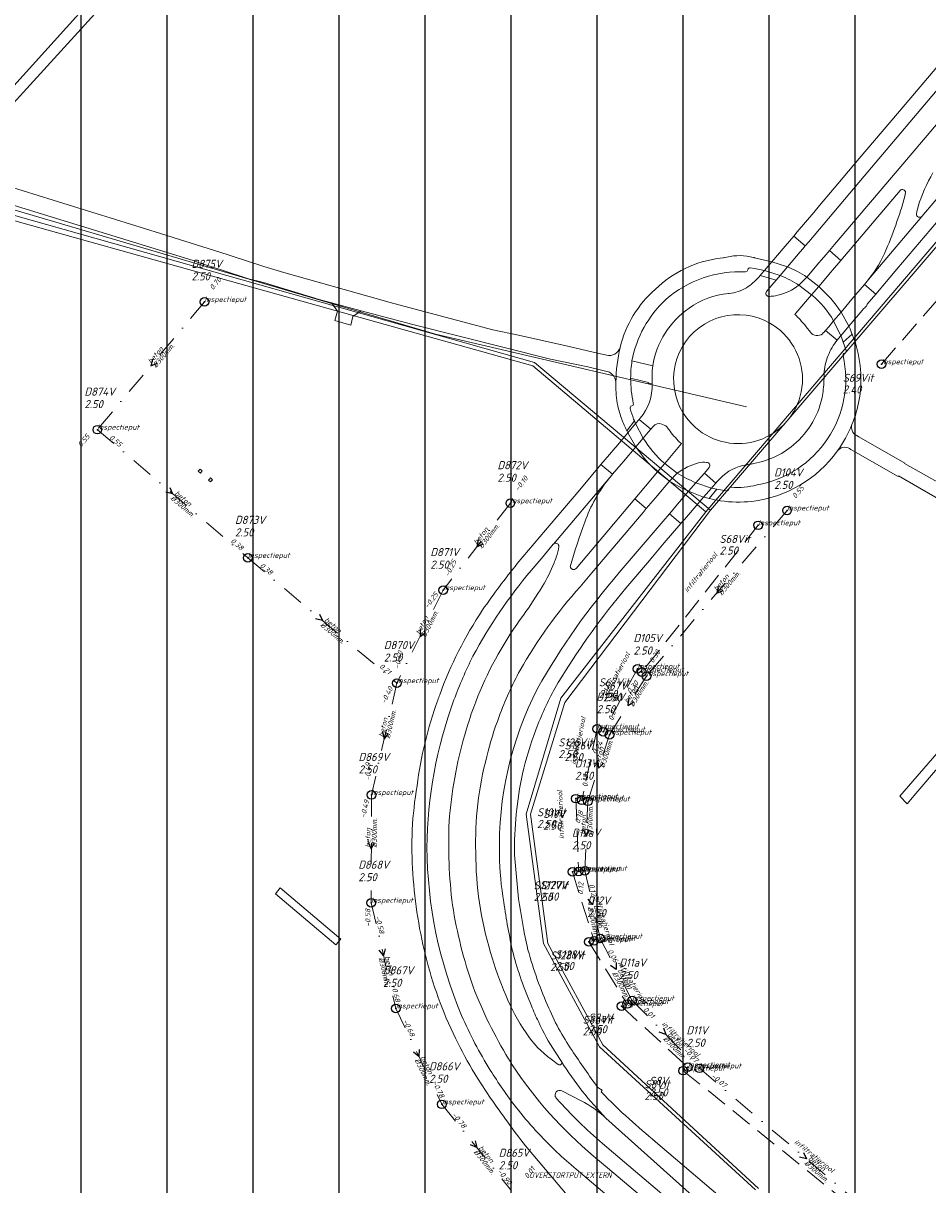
# Model space of a CAD drawing. Extents: x 148869 to 161638, y 453607 to 469810.
# Tile 759 of 1056: x 156104 to 156314, y 467704 to 467974. Entities that reach past the tile are written whole.
import ezdxf
from ezdxf.lldxf.tags import DXFTag

# ---------------------------------------------------------------- set-up
doc = ezdxf.new("R2010")
doc.units = 0
doc.header["$PDMODE"] = 32
doc.header["$PDSIZE"] = 2
doc.linetypes.add('RI-HWA', pattern=[7.4, 5, -2.4])
doc.linetypes.add('RI-VWA', pattern=[11, 5, -3, 0, -3])
doc.layers.get('0').update_dxf_attribs({"linetype": 'CONTINUOUS'})
doc.layers.get('DEFPOINTS').update_dxf_attribs({"linetype": 'CONTINUOUS'})
doc.layers.add('2022 hatch', color=10, linetype='CONTINUOUS')
for name, color, linetype, lineweight in [('B-OI-RI-BIJZONDERDERHEDEN-T18', 134, 'CONTINUOUS', 18), ('B-OI-RI-DRUKLEIDING-G-niet meenemen', 190, 'RI-PERS', 18), ('B-OI-RI-HWA-BOB-T18', 150, 'CONTINUOUS', 18), ('B-OI-RI-HWA-PUTDEKSELHOOGTE-T25', 150, 'CONTINUOUS', 25), ('B-OI-RI-HWA-PUTNUMMER-T25', 150, 'CONTINUOUS', 25), ('B-OI-RI-HWA_IT TRANSPORTLEIDING-G', 134, 'RI-HWA', 18), ('B-OI-RI-HWA_RIOOLPUT-S', 150, 'CONTINUOUS', 25), ('B-OI-RI-PERSLEIDING-G-niet meenemen', 190, 'RI-PERS', 18), ('B-OI-RI-STRENGTYPE-T18', 31, 'CONTINUOUS', 18), ('B-OI-RI-STROOMRICHTING-S', 252, 'CONTINUOUS', 25), ('B-OI-RI-VWA-BOB-T18', 34, 'CONTINUOUS', 18), ('B-OI-RI-VWA-DIAMETER-T18', 34, 'CONTINUOUS', 18), ('B-OI-RI-VWA-MATERIAAL-T18', 34, 'CONTINUOUS', 18), ('B-OI-RI-VWA_PUTDEKSELHOOGTE-T25', 34, 'CONTINUOUS', 25), ('B-OI-RI-VWA_PUTNUMMER-T25', 34, 'CONTINUOUS', 25), ('B-OI-RI-VWA_RIOOLPUT-S', 34, 'CONTINUOUS', 25), ('B-OI-RI-VWA_TRANSPORTLEIDING-G', 34, 'RI-VWA', 18), ('B-RO-VH-VERHARDING_ASFALT-GV', 251, 'CONTINUOUS', 18), ('B-RO-VH-VERHARDING_BEDRIJFSVLOERPLAAT-GV', 251, 'CONTINUOUS', 18), ('B-RO-VH-VERHARDING_FUNDERING_ZAND-GV', 251, 'CONTINUOUS', 18), ('B-RO-VH-VERHARDING_STRAATBAKSTEEN-GV', 251, 'CONTINUOUS', 18)]:
    doc.layers.add(name, color=color, linetype=linetype, lineweight=lineweight)
doc.styles.add('NLCS-ISO-M500-T18_CURSIEF', font='NLCS-ISO.ttf', dxfattribs={"oblique": 15, "height": 0.9})
doc.styles.add('NLCS-ISO-M750-T25_CURSIEF', font='NLCS-ISO.ttf', dxfattribs={"oblique": 15, "height": 1.875})
tags = doc.linetypes.add('RI-PERS', pattern='A,7,-2,["P",Standard,S=1.8,R=0,X=-0.5,Y=-0.9],-2,7,-2,[102,NLCS.SHX,S=1,R=180,X=0,Y=0],-2', length=22).pattern_tags.tags
tags[6] = DXFTag(74, 10)

# ---------------------------------------------------------------- blocks, each defined once
blk = doc.blocks.new('ACMAP_ANN_TEMPLATE_strengtype')
at = {"color": 0, "linetype": 'ByBlock', "style": 'NLCS-ISO-M500-T18_CURSIEF', "oblique": 15}
blk.add_attdef('type', (-0.78, 3.09), '', height=1.2, dxfattribs=at)
blk = doc.blocks.new('ACMAP_ANN_TEMPLATE_vwa-diam')
at = {"color": 0, "linetype": 'ByBlock', "style": 'NLCS-ISO-M500-T18_CURSIEF', "oblique": 15}
blk.add_attdef('vwa-diam', (0.3, -1.3), '', height=1.2, dxfattribs=at)
blk = doc.blocks.new('ACMAP_ANN_TEMPLATE_vwa-materiaal')
at = {"color": 0, "linetype": 'ByBlock', "style": 'NLCS-ISO-M500-T18_CURSIEF', "oblique": 15}
blk.add_attdef('vwa-mat', (0.3, 0.2), '', height=1.2, dxfattribs=at)
blk = doc.blocks.new('ACMAP_ANN_TEMPLATE_vwa-nap-l')
at = {"color": 0, "linetype": 'ByBlock', "style": 'NLCS-ISO-M500-T18_CURSIEF', "oblique": 15}
blk.add_attdef('vwa-nap-l', (3.3, 0.2), '', height=1.2, dxfattribs=at)
blk = doc.blocks.new('ACMAP_ANN_TEMPLATE_vwa-nap-r')
at = {"color": 0, "linetype": 'ByBlock', "style": 'NLCS-ISO-M500-T18_CURSIEF', "oblique": 15}
blk.add_attdef('vwa-nap-r', (-5.6, 0.2), '', height=1.2, dxfattribs=at)
blk = doc.blocks.new('ACMAP_ANN_TEMPLATE_hwa-nap-l')
at = {"color": 0, "linetype": 'ByBlock', "style": 'NLCS-ISO-M500-T18_CURSIEF', "oblique": 15}
blk.add_attdef('hwa-nap-l', (3.3, 0.2), '', height=1.2, dxfattribs=at)
blk = doc.blocks.new('ACMAP_ANN_TEMPLATE_hwa-puth')
at = {"color": 0, "linetype": 'ByBlock', "style": 'NLCS-ISO-M750-T25_CURSIEF', "oblique": 15}
blk.add_attdef('hwa-puth', (-9, -6.8), '', height=1.88, dxfattribs=at)
blk = doc.blocks.new('ACMAP_ANN_TEMPLATE_hwa-putnr')
at = {"color": 0, "linetype": 'ByBlock', "style": 'NLCS-ISO-M750-T25_CURSIEF', "oblique": 15}
blk.add_attdef('hwa-putnr', (-9, -4.1), '', height=1.88, dxfattribs=at)
blk = doc.blocks.new('ACMAP_ANN_TEMPLATE_type knoop')
at = {"layer": 'DEFPOINTS', "style": 'NLCS-ISO-M500-T18_CURSIEF', "oblique": 15}
blk.add_attdef('type_knoop', (0, 0), '', height=1.2, dxfattribs=at)
blk = doc.blocks.new('ACMAP_ANN_TEMPLATE_vwa-puth')
at = {"color": 0, "linetype": 'ByBlock', "style": 'NLCS-ISO-M750-T25_CURSIEF', "oblique": 15}
blk.add_attdef('vwa-puth', (-3, 5), '', height=1.88, dxfattribs=at)
blk = doc.blocks.new('ACMAP_ANN_TEMPLATE_vwa-putnr')
at = {"color": 0, "linetype": 'ByBlock', "style": 'NLCS-ISO-M750-T25_CURSIEF', "oblique": 15}
blk.add_attdef('vaw-putnr', (-3, 7.9), '', height=1.88, dxfattribs=at)

msp = doc.modelspace()

# ---------------------------------------------------------------- hatches: boundary and pattern name
at = {"layer": '2022 hatch'}
h = msp.add_hatch(dxfattribs=at)
h.set_pattern_fill('ANSI31', color=256, scale=19.992, angle=45)
h.set_pattern_definition([(90, (0, 0), (-19.992, 0), [])])
h.paths.add_polyline_path([(158379.84, 467996.89), (158366.84, 468022.67), (158189.84, 468166.16), (157828.17, 468458.42), (157739.22, 468518.82), (157641.11, 468619.81), (157530.39, 468683.16), (157482.59, 468721.96), (157387.79, 468799.09), (157358.04, 468834.15), (157275.29, 468902.27), (157210.79, 468954.43), (157194.02, 469053.71), (156902.95, 469077.05), (156826.8, 468954.1), (156792.27, 468881.17), (156787.74, 468869.52), (156766.12, 468853.14), (156708.66, 468812.18), (156684.68, 468714.31), (156691.12, 468637.35), (156646.96, 468557.82), (156546.37, 468484.25), (156540.57, 468402.6), (156240.02, 468051.1), (156133.15, 468060.94), (155534.46, 467899.58), (155877.43, 467514.28), (156068.55, 467349.02), (156564.13, 467124.76), (157053.01, 467402.65), (157255.96, 467459.7), (157295.2, 467601.79), (157494.95, 467833.47), (157733.53, 467653.62), (157958.73, 467372.41), (158076.05, 467263.89), (158097.91, 467222.3), (158172.49, 467148.19), (158328.77, 467127.74), (158565.83, 467340.97), (158654.01, 467555.95), (158521.87, 467664.49), (158523.64, 467683.01), (158588.43, 467828.66)])

# ---------------------------------------------------------------- linework, layer by layer
at = {"layer": 'B-OI-RI-DRUKLEIDING-G-niet meenemen'}
for p, q in [((156199.91, 467901.63), (156092.11, 467933.34)), ((156272.17, 467884.69), (156199.91, 467901.63))]:
    msp.add_line(p, q, dxfattribs=at)
at = {"layer": 'B-OI-RI-HWA_IT TRANSPORTLEIDING-G', "color": 251}
for p, q in [((156303.57, 467894.61), (156345.04, 467942.34)), ((156274.91, 467857.17), (156247.87, 467823.05)), ((156246.85, 467823.84), (156238.87, 467809.16)), ((156237.46, 467809.87), (156233.91, 467793.26)), ((156232.52, 467793.64), (156233.18, 467776.74)), ((156231.74, 467776.64), (156236.75, 467760.6)), ((156235.55, 467760.36), (156244.43, 467745.92)), ((156243.11, 467745.42), (156258.58, 467731.23)), ((156257.48, 467730.42), (156306.22, 467691.14))]:
    msp.add_line(p, q, dxfattribs=at)
at = {"layer": 'B-OI-RI-HWA_RIOOLPUT-S', "color": 251}
for p in [(156303.57, 467894.61), (156274.91, 467857.17), (156246.85, 467823.84), (156247.87, 467823.05), (156237.46, 467809.87), (156238.87, 467809.16), (156232.52, 467793.64), (156233.91, 467793.26), (156231.74, 467776.64), (156233.18, 467776.74), (156235.55, 467760.36), (156236.75, 467760.6), (156243.11, 467745.42), (156244.43, 467745.92), (156257.48, 467730.42), (156258.58, 467731.23)]:
    msp.add_point(p, dxfattribs=at)
at = {"layer": 'B-OI-RI-PERSLEIDING-G-niet meenemen'}
for p, q in [((156262.7, 467860.3), (156679, 468348)), ((156263.8, 467860.7), (156680, 468346)), ((156222.9, 467895), (156090.3, 467932.5)), ((156090.7, 467931.1), (156222.5, 467894.2)), ((156263.8, 467860.7), (156222.9, 467895)), ((156222.5, 467894.2), (156262.7, 467860.3)), ((156262.7, 467860.3), (156229, 467817)), ((156230, 467816), (156263.8, 467860.7)), ((156229, 467817), (156221, 467790)), ((156222, 467790), (156230, 467816)), ((156221, 467790), (156225, 467760)), ((156226, 467760), (156222, 467790)), ((156225, 467760), (156238, 467736)), ((156238.8, 467736.4), (156226, 467760)), ((156238, 467736), (156274.3, 467702.7)), ((156238.8, 467736.4), (156275.01, 467703.01))]:
    msp.add_line(p, q, dxfattribs=at)
at = {"layer": 'B-OI-RI-STROOMRICHTING-S', "color": 251}
for points in [[(156134.11, 467895.82), (156133.74, 467894.25), (156135.23, 467894.89)], [(156138.17, 467865.98), (156138.8, 467864.5), (156137.23, 467864.89)], [(156209.8, 467853.78), (156209.49, 467852.2), (156210.95, 467852.9)], [(156265.64, 467842.94), (156265.27, 467841.38), (156266.74, 467842.01)], [(156172.95, 467836.53), (156173.6, 467835.05), (156172.02, 467835.43)], [(156196.3, 467832.91), (156196.3, 467831.3), (156197.58, 467832.27)], [(156244.77, 467816.92), (156244.61, 467815.32), (156245.99, 467816.15)], [(156187.57, 467809.06), (156187.95, 467807.5), (156188.98, 467808.75)], [(156237.57, 467802.35), (156237.8, 467800.76), (156238.93, 467801.91)], [(156234.3, 467786.42), (156234.95, 467784.95), (156235.73, 467786.36)], [(156184.27, 467783.42), (156184.98, 467781.97), (156185.7, 467783.41)], [(156236.8, 467770.57), (156236.42, 467769.01), (156235.39, 467770.25)], [(156188.2, 467758.74), (156187.83, 467757.18), (156186.8, 467758.41)], [(156241.89, 467755.53), (156241.9, 467753.92), (156240.61, 467754.87)], [(156252.92, 467740.37), (156253.42, 467738.84), (156251.89, 467739.36)], [(156196.08, 467735.36), (156196.05, 467733.75), (156194.77, 467734.74)], [(156209.15, 467714.12), (156209.49, 467712.55), (156208.04, 467713.22)], [(156285.46, 467711.41), (156286.11, 467709.93), (156284.54, 467710.31)]]:
    msp.add_lwpolyline(points, dxfattribs=at)
at = {"layer": 'B-OI-RI-VWA_RIOOLPUT-S'}
for p in [(156146.2, 467909.1), (156121.3, 467879.4), (156217.3, 467862.3), (156281.61, 467860.63), (156156.3, 467849.6), (156201.7, 467842.1), (156248.92, 467822.13), (156190.9, 467820.5), (156240.32, 467808.5), (156185.01, 467794.5), (156235.3, 467793.02), (156234.63, 467776.88), (156184.96, 467769.45), (156238.21, 467761.13), (156245.62, 467746.71), (156190.7, 467744.9), (156261.23, 467730.97), (156201.4, 467722.6)]:
    msp.add_point(p, dxfattribs=at)
at = {"layer": 'B-OI-RI-VWA_TRANSPORTLEIDING-G', "color": 251}
for p, q in [((156146.2, 467909.1), (156121.3, 467879.4)), ((156121.3, 467879.4), (156156.3, 467849.6)), ((156217.3, 467862.3), (156201.7, 467842.1)), ((156281.61, 467860.63), (156248.92, 467822.13)), ((156156.3, 467849.6), (156190.9, 467820.5)), ((156201.7, 467842.1), (156190.9, 467820.5)), ((156248.92, 467822.13), (156240.32, 467808.5)), ((156190.9, 467820.5), (156185.01, 467794.5)), ((156240.32, 467808.5), (156235.3, 467793.02)), ((156185.01, 467794.5), (156184.96, 467769.45)), ((156235.3, 467793.02), (156234.63, 467776.88)), ((156234.63, 467776.88), (156238.21, 467761.13)), ((156184.96, 467769.45), (156190.7, 467744.9)), ((156238.21, 467761.13), (156245.62, 467746.71)), ((156245.62, 467746.71), (156261.23, 467730.97)), ((156190.7, 467744.9), (156201.4, 467722.6)), ((156261.23, 467730.97), (156310.98, 467688.89)), ((156201.4, 467722.6), (156217.6, 467702.5))]:
    msp.add_line(p, q, dxfattribs=at)
at = {"layer": 'B-RO-VH-VERHARDING_ASFALT-GV', "flags": 128}
for points in [[(156430.08, 468085.02), (156422.77, 468076.31), (156410.82, 468062.2), (156406.84, 468057.49), (156396.94, 468045.77), (156384.35, 468030.89), (156371.12, 468015.23), (156357.86, 467999.58), (156353.35, 467994.24), (156345.27, 467984.69), (156330.4, 467967.05), (156318.49, 467952.91), (156305.89, 467938.04), (156292.64, 467922.43), (156291.48, 467921.05), (156294.11, 467918.75), (156307.87, 467934.98)], [(156325.56, 467974.45), (156309.04, 467954.97), (156298.4, 467942.43), (156293.43, 467936.55), (156289.16, 467931.52), (156287.83, 467929.91), (156283.99, 467925.37), (156283.16, 467924.39), (156285.83, 467922.11), (156286.66, 467923.09), (156299.57, 467938.33), (156318.66, 467960.9), (156341.69, 467988.11)], [(156361.96, 467986.89), (156331.06, 467950.3), (156312.98, 467928.96), (156300.58, 467914.33), (156299.59, 467913.15), (156302.26, 467910.91), (156307.12, 467916.67), (156316.38, 467927.57), (156329.93, 467943.58), (156343.79, 467960.01), (156356.4, 467974.88)], [(156239.61, 467896.73), (156239.38, 467896.78), (156237.86, 467897.11), (156230.97, 467898.74), (156219.19, 467901.37), (156213.25, 467902.59), (156189.05, 467909.06), (156187.19, 467909.56), (156164.61, 467915.89), (156160.03, 467917.35), (156152.17, 467919.85), (156151.44, 467920.08), (156135.99, 467925), (156125.51, 467928.24), (156114.48, 467931.65), (156093.53, 467938.14)], [(156091.56, 467934.7), (156143.54, 467918.68), (156144.98, 467918.15)], [(156300.58, 467914.33), (156312.98, 467928.96)], [(156267.6, 467919.49), (156267.04, 467919.4), (156266.86, 467919.36), (156266.66, 467919.33), (156266.05, 467919.25)], [(156273.07, 467917), (156274.05, 467916.85), (156276.34, 467916.37), (156278.06, 467918.37), (156275.09, 467919.08), (156274.05, 467919.35)], [(156273.85, 467919.41), (156273.83, 467919.41)], [(156144.98, 467918.15), (156150.29, 467916.45), (156156.43, 467914.49), (156159.92, 467913.62), (156172.85, 467909.64), (156175.73, 467908.87), (156182.6, 467907.05), (156194.67, 467903.84), (156226.64, 467895.78), (156235.31, 467894), (156238.77, 467893.15), (156239.43, 467893.03)], [(156271.99, 467916.09), (156272.33, 467916.21), (156272.52, 467916.56)], [(156281.71, 467917.23), (156280.03, 467915.25)], [(156276.87, 467911.53), (156278.09, 467912.97), (156279.06, 467914.11), (156275.39, 467915.26), (156275.05, 467914.87)], [(156284.38, 467913), (156286.2, 467914.84)], [(156268.15, 467911.04), (156267.97, 467911.02)], [(156283.44, 467906.2), (156283.68, 467906.47), (156287.32, 467910.77), (156284.38, 467913)], [(156288.99, 467912.67), (156287.32, 467910.77)], [(156300.09, 467908.1), (156300.26, 467908.53), (156302.26, 467910.91), (156299.59, 467913.15), (156297.58, 467910.79), (156297.07, 467910.18), (156294.17, 467906.74), (156296, 467903.44), (156299.1, 467907.12), (156299.28, 467907.37)], [(156292.44, 467904.68), (156294.17, 467906.74)], [(156280.07, 467902.43), (156280.08, 467902.41)], [(156293.3, 467900.19), (156290.58, 467902.48)], [(156297.42, 467899.82), (156297.14, 467900.52), (156296.72, 467901.62), (156294.69, 467899.72), (156295.35, 467897.82)], [(156250.42, 467894.24), (156250.29, 467893.18), (156250.28, 467890.07)], [(156241.81, 467889.98), (156241.8, 467889.91), (156241.8, 467889.9)], [(156244.39, 467879.12), (156246.12, 467881.44), (156245.96, 467881.83)], [(156247.51, 467882.09), (156247.21, 467881.76), (156249.93, 467879.53), (156250.46, 467880.11)], [(156252.52, 467880.71), (156253.24, 467880.37)], [(156260.34, 467879.91), (156260.32, 467879.93)], [(156248.17, 467877.43), (156246.5, 467875.43)], [(156256.32, 467876.84), (156256.64, 467876.53), (156257.05, 467876.16), (156253.17, 467871.54), (156256.11, 467869.26)], [(156332.25, 467858.05), (156325.62, 467861.97), (156324.97, 467862.55), (156319.15, 467865.8), (156308.92, 467871.54), (156308.99, 467871.65), (156298.33, 467877.72), (156297.65, 467878.1)], [(156296.16, 467875.04), (156296.47, 467874.8), (156296.95, 467874.49), (156307.42, 467868.52), (156307.51, 467868.65), (156319.43, 467861.74), (156337.88, 467850.65), (156344.11, 467846.77), (156346.15, 467845.45), (156346.27, 467845.38), (156350, 467843.02), (156350.25, 467842.86), (156352.11, 467841.68), (156354.14, 467840.4), (156355.74, 467839.39), (156376.04, 467826.25)], [(156241.04, 467869.02), (156238.35, 467871.28), (156233.43, 467865.43), (156228.08, 467859.12), (156218.91, 467848.26)], [(156251.53, 467869.57), (156253.17, 467871.54)], [(156263.5, 467870.6), (156262.4, 467869.3), (156265.05, 467867), (156265.36, 467867.34), (156266.04, 467868.06)], [(156272.25, 467871.26), (156272.37, 467871.27), (156273.25, 467871.4)], [(156224.9, 467849.94), (156227.27, 467852.76), (156227.3, 467852.79), (156240.43, 467868.27)], [(156240.43, 467868.27), (156227.3, 467852.79)], [(156256.11, 467869.26), (156254.32, 467867.45)], [(156258.72, 467865.07), (156260.45, 467867.06)], [(156265.21, 467865.6), (156264.09, 467865.84), (156262.23, 467863.71)], [(156263.53, 467863.39), (156265.3, 467865.58), (156265.21, 467865.6)], [(156267.5, 467865.15), (156265.3, 467865.58), (156263.53, 467863.39)], [(156233.52, 467842.91), (156236.26, 467846.13), (156248.15, 467860.17), (156248.89, 467861.06), (156246.22, 467863.29), (156232.57, 467847.17)], [(156259.21, 467860.18), (156262.23, 467863.71), (156258.72, 467865.07), (156255.77, 467861.62), (156255.11, 467860.83), (156254.28, 467859.85), (156256.94, 467857.62), (156257.11, 467857.79)], [(156242.09, 467840.06), (156244.15, 467842.55), (156249.62, 467848.99), (156250.3, 467849.79), (156250.32, 467849.81), (156253.09, 467853.07), (156256.94, 467857.62), (156254.28, 467859.85), (156252.8, 467858.13), (156245.83, 467850), (156242.61, 467846.17)], [(156257.18, 467857.88), (156257.77, 467858.54), (156259.21, 467860.18)], [(156222.13, 467846.64), (156224.9, 467849.94)], [(156220.32, 467836.32), (156219.34, 467834.95), (156218.78, 467834.15)], [(156219.2, 467770.38), (156218.74, 467775.49), (156218.28, 467780.61)], [(156228.45, 467731.88), (156226.82, 467733.06)], [(156227.7, 467734.82), (156229.2, 467732.53)], [(156209.64, 467728.69), (156212.71, 467724.03)], [(156229.26, 467725.72), (156233.75, 467723.45)], [(156238.38, 467725.52), (156238.67, 467725.91), (156237.65, 467726.5)], [(156239.52, 467719.41), (156270.04, 467692.04), (156274.83, 467687.82), (156277.7, 467691.36), (156275.7, 467693.5), (156275.34, 467693.19), (156251.07, 467713.92)], [(156220.82, 467712.95), (156230.15, 467701.93)], [(156236.66, 467710.57), (156239.91, 467707.85), (156256.2, 467694.06), (156257.14, 467693.26), (156258.21, 467692.4), (156273.75, 467679.17), (156275.99, 467681.87), (156238.71, 467713.49)], [(156247.7, 467684.9), (156267.03, 467668.54), (156271.83, 467674.28), (156232.6, 467707.53)]]:
    msp.add_lwpolyline(points, dxfattribs=at)
at = {"layer": 'B-RO-VH-VERHARDING_ASFALT-GV'}
for points in [[(156312.11, 467931.3, -0.057587), (156315.53, 467939.08)], [(156309.17, 467934.51, -0.030892), (156307.15, 467927.78)], [(156307.87, 467934.98, -0.652798), (156309.17, 467934.51)], [(156311.72, 467929.56, -0.054479), (156312.11, 467931.3)], [(156307.15, 467927.78, -0.027566), (156304.65, 467921.24)], [(156312.98, 467928.96, -0.699012), (156311.72, 467929.56)], [(156266.05, 467919.25, 0.162192), (156251.01, 467912.06)], [(156273.83, 467919.41, 0.126543), (156267.6, 467919.49)], [(156274.05, 467919.35, -0.03631), (156273.85, 467919.41)], [(156304.65, 467921.24, -0.069654), (156300.58, 467914.33)], [(156272.52, 467916.56, -0.428921), (156273.07, 467917)], [(156286.2, 467914.84, 0.056414), (156281.71, 467917.23)], [(156253.5, 467909.71, -0.191472), (156271.99, 467916.09)], [(156275.05, 467914.87, -0.070598), (156272.17, 467912.39)], [(156280.03, 467915.25, -0.036011), (156284.38, 467913)], [(156251.01, 467912.06, 0.152391), (156242.81, 467898.52)], [(156272.17, 467912.39, -0.114974), (156268.15, 467911.04)], [(156277.44, 467910.35, -0.633639), (156276.87, 467911.53)], [(156284.38, 467913, -0.118511), (156279.46, 467910.65)], [(156294.17, 467906.74, 0.062798), (156288.99, 467912.67)], [(156245.57, 467895.38, -0.162018), (156253.5, 467909.71)], [(156267.97, 467911.02, 0.13007), (156258.88, 467907.66)], [(156279.46, 467910.65, -0.047074), (156277.44, 467910.35)], [(156287.32, 467910.77, -0.084406), (156292.44, 467904.68)], [(156258.88, 467907.66, 0.206217), (156250.42, 467894.24)], [(156260.32, 467879.93, -0.997916), (156280.07, 467902.43)], [(156284.26, 467905.37, 0.007868), (156283.44, 467906.2)], [(156299.28, 467907.37, -0.031221), (156300.09, 467908.1)], [(156287.06, 467902.04, 0.035603), (156284.26, 467905.37)], [(156280.08, 467902.41, -1.002888), (156260.34, 467879.91)], [(156289.86, 467901.69, -0.422993), (156287.06, 467902.04)], [(156290.58, 467902.48, -0.010573), (156289.86, 467901.69)], [(156242.81, 467898.52, -0.402628), (156239.61, 467896.73)], [(156241.82, 467890.46, -0.049123), (156242.81, 467898.52)], [(156242.81, 467898.52, 0.049123), (156241.82, 467890.46)], [(156291.17, 467896.62, -0.08334), (156293.3, 467900.19)], [(156295.35, 467897.82, -0.417395), (156295, 467897.21)], [(156298.74, 467892.47, 0.067911), (156297.42, 467899.82)], [(156245.26, 467891.35, -0.036948), (156245.57, 467895.38)], [(156290.21, 467892.25, -0.087923), (156291.17, 467896.62)], [(156294.64, 467896.6, -0.207852), (156291.05, 467877.29)], [(156295, 467897.21, 0.411104), (156294.64, 467896.6)], [(156239.43, 467893.03, -0.353929), (156241.82, 467890.46)], [(156290.21, 467891.8, 0.006666), (156290.21, 467892.25)], [(156296.71, 467880.58, 0.11139), (156298.74, 467892.47)], [(156241.8, 467889.9, 0.039173), (156242.26, 467884.93)], [(156241.82, 467890.46, -0.044049), (156241.81, 467889.98)], [(156245.88, 467885.5, -0.053718), (156245.26, 467891.35)], [(156250.28, 467890.07, -0.181351), (156247.51, 467882.09)], [(156289.92, 467887.78, 0.036272), (156290.21, 467891.8)], [(156283.13, 467875.88, 0.180991), (156289.92, 467887.78)], [(156242.26, 467884.93, 0.033014), (156243.18, 467881.86)], [(156245.17, 467884.3, -0.442883), (156245.51, 467884.92)], [(156245.96, 467881.83, -0.028568), (156245.17, 467884.3)], [(156245.51, 467884.92, 0.43631), (156245.88, 467885.5)], [(156243.18, 467881.86, 0.031318), (156244.39, 467879.12)], [(156250.46, 467880.11, -0.30116), (156252.52, 467880.71)], [(156253.24, 467880.37, -0.12048), (156253.85, 467879.84)], [(156253.85, 467879.84, 0.046062), (156256.32, 467876.84)], [(156293.29, 467874.41, 0.059413), (156296.71, 467880.58)], [(156296.71, 467880.58, -0.059413), (156293.29, 467874.41)], [(156297.65, 467878.1, -0.362114), (156296.71, 467880.58)], [(156253.17, 467871.54, -0.073299), (156248.17, 467877.43)], [(156291.05, 467877.29, -0.204372), (156274.66, 467866.55)], [(156246.5, 467875.43, 0.07271), (156251.53, 467869.57)], [(156273.25, 467871.4, 0.13858), (156283.13, 467875.88)], [(156273.43, 467862.73, 0.208883), (156293.29, 467874.41)], [(156293.29, 467874.41, -0.37447), (156296.16, 467875.04)], [(156256.11, 467869.26, -0.109335), (156261.04, 467871.66)], [(156261.04, 467871.66, -0.085603), (156262.93, 467871.8)], [(156262.93, 467871.8, -0.656954), (156263.5, 467870.6)], [(156266.04, 467868.06, -0.161446), (156272.25, 467871.26)], [(156234.62, 467857.91, -0.089589), (156240.43, 467868.27)], [(156240.43, 467868.27, -0.005875), (156241.04, 467869.02)], [(156260.45, 467867.06, -0.035645), (156256.11, 467869.26)], [(156254.32, 467867.45, 0.028752), (156258.72, 467865.07)], [(156268.08, 467865.57, -0.411804), (156267.5, 467865.15)], [(156268.64, 467866.02, 0.403528), (156268.08, 467865.57)], [(156274.66, 467866.55, -0.081431), (156268.64, 467866.02)], [(156262.23, 467863.71, 0.006735), (156263.53, 467863.39)], [(156263.53, 467863.39, 0.01313), (156266.16, 467862.86)], [(156266.16, 467862.86, 0.062569), (156273.43, 467862.73)], [(156231.23, 467847.55, -0.022525), (156234.62, 467857.91)], [(156257.11, 467857.79, -0.050761), (156257.18, 467857.88)], [(156227.3, 467852.79, -0.69981), (156228.56, 467852.28)], [(156228.56, 467852.28, -0.056586), (156227.97, 467849.77)], [(156227.97, 467849.77, -0.008777), (156227.47, 467848.43)], [(156208.6, 467826.78, -0.051434), (156222.13, 467846.64)], [(156218.91, 467848.26, 0.020086), (156210.85, 467837.5)], [(156227.47, 467848.43, -0.038571), (156224.79, 467842.99)], [(156232.57, 467847.17, -0.642822), (156231.23, 467847.55)], [(156242.61, 467846.17, 0.050236), (156223.63, 467819.25)], [(156219.58, 467823.51, -0.053687), (156233.52, 467842.91)], [(156224.79, 467842.99, -0.020656), (156220.32, 467836.32)], [(156227.63, 467819.28, -0.036471), (156242.09, 467840.06)], [(156210.85, 467837.5, 0.060654), (156200.89, 467817.81)], [(156218.78, 467834.15, 0.062974), (156208.79, 467814.91)], [(156204.2, 467816.59, -0.027314), (156208.6, 467826.78)], [(156214.69, 467812.74, -0.035543), (156219.58, 467823.51)], [(156223.63, 467819.25, 0.126318), (156214.78, 467780.58)], [(156223.23, 467809.61, -0.03306), (156227.63, 467819.28)], [(156200.43, 467816.53, 0.053562), (156195.61, 467796.63)], [(156197.92, 467782.29, -0.086314), (156204.2, 467816.59)], [(156200.89, 467817.81, 0.003976), (156200.43, 467816.53)], [(156208.79, 467814.91, 0.019419), (156206.71, 467808.48)], [(156211.84, 467803.47, -0.029093), (156214.69, 467812.74)], [(156206.71, 467808.48, 0.05239), (156203.08, 467788.36)], [(156220.13, 467799.41, -0.033117), (156223.23, 467809.61)], [(156209.26, 467781.15, -0.072569), (156211.84, 467803.47)], [(156218.28, 467780.61, -0.05723), (156220.13, 467799.41)], [(156195.61, 467796.63, 0.060108), (156194.64, 467776.18)], [(156203.08, 467788.36, 0.042717), (156203.86, 467768.9)], [(156205.98, 467743.24, -0.099367), (156197.92, 467782.29)], [(156212.68, 467757.91, -0.07205), (156209.26, 467781.15)], [(156214.78, 467780.58, 0.037136), (156215.76, 467769.6)], [(156194.64, 467776.18, 0.049304), (156197.91, 467756)], [(156203.86, 467768.9, 0.046848), (156208.66, 467749.94)], [(156215.76, 467769.6, 0.019994), (156217.92, 467757.8)], [(156221.17, 467759.39, -0.012558), (156219.2, 467770.38)], [(156216.25, 467747.97, -0.03047), (156212.68, 467757.91)], [(156217.92, 467757.8, 0.03581), (156222.19, 467745.48)], [(156225.92, 467745.68, -0.040672), (156221.17, 467759.39)], [(156197.91, 467756, 0.057327), (156205.12, 467736.86)], [(156208.66, 467749.94, 0.047119), (156216.87, 467733.2)], [(156220.99, 467739.2, -0.057123), (156216.25, 467747.97)], [(156222.19, 467745.48, 0.020703), (156223.83, 467741.83)], [(156231.65, 467735.09, -0.049088), (156225.92, 467745.68)], [(156212.63, 467730.55, -0.036375), (156205.98, 467743.24)], [(156223.83, 467741.83, 0.043463), (156227.7, 467734.82)], [(156226.82, 467733.06, -0.097989), (156220.99, 467739.2)], [(156205.12, 467736.86, 0.024203), (156209.64, 467728.69)], [(156216.87, 467733.2, 0.004285), (156217.75, 467731.77)], [(156237.65, 467726.5, -0.011326), (156231.65, 467735.09)], [(156218.63, 467721.9, -0.023199), (156212.63, 467730.55)], [(156217.75, 467731.77, 0.073558), (156236.66, 467710.57)], [(156229.2, 467732.53, -0.819331), (156228.45, 467731.88)], [(156239.52, 467719.41, -0.053709), (156229.2, 467732.53)], [(156229.2, 467732.53, 0.053709), (156239.52, 467719.41)], [(156228.11, 467723.9, -0.415016), (156227.98, 467725.51)], [(156227.98, 467725.51, -0.352618), (156229.26, 467725.72)], [(156244.92, 467719.21, -0.020397), (156238.38, 467725.52)], [(156212.71, 467724.03, 0.013493), (156220.82, 467712.95)], [(156238.71, 467713.49, -0.033232), (156228.11, 467723.9)], [(156233.75, 467723.45, -0.059809), (156239.52, 467719.41)], [(156228.1, 467711.52, -0.037334), (156218.63, 467721.9)], [(156251.07, 467713.92, -0.009796), (156244.92, 467719.21)], [(156232.6, 467707.53, -0.01566), (156228.1, 467711.52)]]:
    msp.add_lwpolyline(points, format="xyb", dxfattribs=at)
at = {"layer": 'B-RO-VH-VERHARDING_ASFALT-GV', "flags": 128}
for points in [[(156281.71, 467917.23), (156284.68, 467920.75), (156285.27, 467921.44), (156285.83, 467922.11), (156283.16, 467924.39), (156281.2, 467922.08), (156278.06, 467918.37)], [(156289.04, 467918.21), (156286.2, 467914.84), (156288.99, 467912.67), (156291.77, 467915.97), (156292.2, 467916.48), (156294.11, 467918.75), (156291.48, 467921.05), (156290.68, 467920.13), (156289.51, 467918.76)], [(156276.34, 467916.37), (156280.03, 467915.25), (156281.71, 467917.23), (156278.06, 467918.37)], [(156280.03, 467915.25), (156276.34, 467916.37), (156275.68, 467915.6), (156275.39, 467915.26), (156279.06, 467914.11)], [(156287.32, 467910.77), (156288.99, 467912.67), (156286.2, 467914.84), (156284.38, 467913)], [(156292.44, 467904.68), (156294.14, 467901.22), (156296, 467903.44), (156294.17, 467906.74)], [(156292.44, 467904.68), (156291.3, 467903.33), (156290.58, 467902.48), (156293.3, 467900.19), (156293.96, 467901.02), (156294.14, 467901.22)], [(156294.14, 467901.22), (156294.35, 467900.68), (156294.52, 467900.22), (156294.69, 467899.72), (156296.72, 467901.62), (156296.7, 467901.67), (156296.27, 467902.82), (156296, 467903.44)], [(156246.38, 467880.81), (156246.12, 467881.44), (156244.39, 467879.12), (156244.62, 467878.68)], [(156246.38, 467880.81), (156248.17, 467877.43), (156249.37, 467878.84), (156249.93, 467879.53), (156247.21, 467881.76)], [(156241.04, 467869.02), (156243.04, 467871.38), (156243.58, 467872.01), (156246.5, 467875.43), (156244.62, 467878.68), (156241.78, 467875.35), (156241.64, 467875.17), (156240.34, 467873.63), (156238.35, 467871.28)], [(156248.17, 467877.43), (156246.38, 467880.81), (156244.62, 467878.68), (156246.5, 467875.43)], [(156251.53, 467869.57), (156254.32, 467867.45), (156256.11, 467869.26), (156253.17, 467871.54)], [(156144.75, 467869.72), (156145.24, 467869.3), (156145.44, 467869.55), (156145.66, 467869.8), (156145.17, 467870.22), (156144.95, 467869.95)], [(156147.64, 467867.26), (156147.85, 467867.51), (156148.06, 467867.76), (156147.57, 467868.17), (156147.35, 467867.89), (156147.15, 467867.67)], [(156254.32, 467867.45), (156251.53, 467869.57), (156248.75, 467866.3), (156248.36, 467865.84), (156246.22, 467863.29), (156248.89, 467861.06), (156251.03, 467863.56), (156251.42, 467864.01)], [(156260.45, 467867.06), (156264.09, 467865.84), (156264.36, 467866.18), (156265.05, 467867), (156262.4, 467869.3), (156261.65, 467868.45)], [(156264.09, 467865.84), (156260.45, 467867.06), (156258.72, 467865.07), (156262.23, 467863.71)], [(156350.24, 467839.56), (156352.11, 467841.68), (156350.25, 467842.86), (156345.63, 467837.29), (156340.38, 467831.85), (156326.02, 467815.18), (156307.86, 467794.25), (156309.5, 467792.44), (156311.56, 467794.86), (156327.62, 467813.55), (156343.86, 467832.32)]]:
    msp.add_lwpolyline(points, close=True, dxfattribs=at)
at = {"layer": 'B-RO-VH-VERHARDING_BEDRIJFSVLOERPLAAT-GV', "flags": 128}
msp.add_lwpolyline([(156245.26, 467891.35), (156249.42, 467890.38), (156249.35, 467890.21), (156249.38, 467890.2), (156250.28, 467890.07), (156250.29, 467893.18), (156250.42, 467894.24), (156245.57, 467895.38)], dxfattribs=at)
at = {"layer": 'B-RO-VH-VERHARDING_BEDRIJFSVLOERPLAAT-GV'}
msp.add_lwpolyline([(156245.57, 467895.38, 0.036948), (156245.26, 467891.35)], format="xyb", dxfattribs=at)
at = {"layer": 'B-RO-VH-VERHARDING_BEDRIJFSVLOERPLAAT-GV', "flags": 128}
msp.add_lwpolyline([(156163.81, 467772.89), (156162.72, 467771.56), (156176.76, 467759.64), (156177.87, 467760.96)], close=True, dxfattribs=at)
at = {"layer": 'B-RO-VH-VERHARDING_FUNDERING_ZAND-GV', "flags": 128}
msp.add_lwpolyline([(156091.98, 467941.62), (156092.07, 467942.21), (156092.09, 467942.85), (156092.14, 467943.89), (156092.45, 467944.89), (156092.98, 467945.78), (156093.72, 467946.52), (156124.65, 467980.43), (156131.27, 467988.15), (156136.66, 467994.44), (156176.85, 468039.87), (156209.27, 468076.89), (156207.69, 468078.43), (156201.82, 468071.97), (156169.93, 468035.81), (156163.98, 468029.07), (156132.08, 467992.85), (156101.2, 467958.5), (156089.5, 467945.48), (156088.88, 467944.81), (156088.07, 467943.8), (156087.24, 467943.08)], close=True, dxfattribs=at)
at = {"layer": 'B-RO-VH-VERHARDING_STRAATBAKSTEEN-GV', "flags": 128}
msp.add_lwpolyline([(156180.19, 467903.65), (156180.67, 467905.74), (156182.6, 467907.05), (156175.73, 467908.87), (156177.1, 467906.93), (156176.52, 467904.74)], close=True, dxfattribs=at)

# ---------------------------------------------------------------- block references
at = {"layer": 'B-OI-RI-HWA-BOB-T18', "color": 251, "rotation": 52.69605172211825}
msp.add_blockref('ACMAP_ANN_TEMPLATE_hwa-nap-l', (156219.5, 467702.5), dxfattribs=at).add_auto_attribs({'hwa-nap-l': '0.01'})
at = {"layer": 'B-OI-RI-HWA-PUTDEKSELHOOGTE-T25', "color": 251}
for p, values in [((156303.57, 467894.61), {'hwa-puth': '2.40'}), ((156274.91, 467857.17), {'hwa-puth': '2.50'}), ((156246.85, 467823.84), {'hwa-puth': '2.50'}), ((156247.87, 467823.05), {'hwa-puth': '2.50'}), ((156237.46, 467809.87), {'hwa-puth': '2.50'}), ((156238.87, 467809.16), {'hwa-puth': '2.50'}), ((156232.52, 467793.64), {'hwa-puth': '2.50'}), ((156233.91, 467793.26), {'hwa-puth': '2.50'}), ((156231.74, 467776.64), {'hwa-puth': '2.50'}), ((156233.18, 467776.74), {'hwa-puth': '2.50'}), ((156235.55, 467760.36), {'hwa-puth': '2.50'}), ((156236.75, 467760.6), {'hwa-puth': '2.50'}), ((156244.43, 467745.92), {'hwa-puth': '2.50'}), ((156243.11, 467745.42), {'hwa-puth': '2.50'}), ((156257.48, 467730.42), {'hwa-puth': '2.50'}), ((156258.58, 467731.23), {'hwa-puth': '2.50'})]:
    msp.add_blockref('ACMAP_ANN_TEMPLATE_hwa-puth', p, dxfattribs=at).add_auto_attribs(values)
at = {"layer": 'B-OI-RI-HWA-PUTNUMMER-T25', "color": 251}
for p, values in [((156303.57, 467894.61), {'hwa-putnr': 'S69Vit'}), ((156274.91, 467857.17), {'hwa-putnr': 'S68Vit'}), ((156246.85, 467823.84), {'hwa-putnr': 'S67Vit'}), ((156247.87, 467823.05), {'hwa-putnr': 'S67V'}), ((156237.46, 467809.87), {'hwa-putnr': 'S126Vit'}), ((156238.87, 467809.16), {'hwa-putnr': 'S126V'}), ((156232.52, 467793.64), {'hwa-putnr': 'S10Vit'}), ((156233.91, 467793.26), {'hwa-putnr': 'S10V'}), ((156231.74, 467776.64), {'hwa-putnr': 'S127Vit'}), ((156233.18, 467776.74), {'hwa-putnr': 'S127V'}), ((156235.55, 467760.36), {'hwa-putnr': 'S128Vit'}), ((156236.75, 467760.6), {'hwa-putnr': 'S128V'}), ((156244.43, 467745.92), {'hwa-putnr': 'S8aV'}), ((156243.11, 467745.42), {'hwa-putnr': 'S8aVit'}), ((156257.48, 467730.42), {'hwa-putnr': 'S8Vit'}), ((156258.58, 467731.23), {'hwa-putnr': 'S8V'})]:
    msp.add_blockref('ACMAP_ANN_TEMPLATE_hwa-putnr', p, dxfattribs=at).add_auto_attribs(values)
at = {"layer": 'B-OI-RI-STRENGTYPE-T18', "color": 251}
for p, rotation in [((156261.39, 467840.11), 51.60327856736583), ((156242.86, 467816.5), 61.47164160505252), ((156235.68, 467801.57), 77.93587103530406), ((156232.85, 467785.19), 92.23645013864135), ((156234.24, 467768.62), 287.3458886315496), ((156239.99, 467753.14), 301.5897882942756), ((156250.85, 467738.33), 317.471109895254), ((156281.85, 467710.78), 321.1343498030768)]:
    msp.add_blockref('ACMAP_ANN_TEMPLATE_strengtype', p, dxfattribs=dict(at, rotation=rotation)).add_auto_attribs({'type': 'infiltratieriool'})
at = {"layer": 'B-OI-RI-VWA-BOB-T18', "color": 251}
for name, p, rotation, values in [('ACMAP_ANN_TEMPLATE_vwa-nap-l', (156146.2, 467909.1), 50.02407525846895, {'vwa-nap-l': '0.70'}), ('ACMAP_ANN_TEMPLATE_vwa-nap-r', (156121.3, 467879.4), 50.02407525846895, {'vwa-nap-r': '0.55'}), ('ACMAP_ANN_TEMPLATE_vwa-nap-l', (156121.3, 467879.4), 319.5879781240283, {'vwa-nap-l': '0.55'}), ('ACMAP_ANN_TEMPLATE_vwa-nap-l', (156217.3, 467862.3), 52.32190828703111, {'vwa-nap-l': '-0.10'}), ('ACMAP_ANN_TEMPLATE_vwa-nap-l', (156281.61, 467860.63), 49.66571622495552, {'vwa-nap-l': '0.55'}), ('ACMAP_ANN_TEMPLATE_vwa-nap-r', (156156.3, 467849.6), 319.5879781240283, {'vwa-nap-r': '0.38'}), ('ACMAP_ANN_TEMPLATE_vwa-nap-l', (156156.3, 467849.6), 319.9348066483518, {'vwa-nap-l': '0.38'}), ('ACMAP_ANN_TEMPLATE_vwa-nap-l', (156201.7, 467842.1), 63.43494882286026, {'vwa-nap-l': '-0.25'}), ('ACMAP_ANN_TEMPLATE_vwa-nap-r', (156201.7, 467842.1), 52.32190828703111, {'vwa-nap-r': '-0.25'}), ('ACMAP_ANN_TEMPLATE_vwa-nap-l', (156190.9, 467820.5), 77.23574428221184, {'vwa-nap-l': '-0.40'}), ('ACMAP_ANN_TEMPLATE_vwa-nap-l', (156248.92, 467822.13), 57.74966789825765, {'vwa-nap-l': '0.30'}), ('ACMAP_ANN_TEMPLATE_vwa-nap-r', (156190.9, 467820.5), 319.9348066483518, {'vwa-nap-r': '0.21'}), ('ACMAP_ANN_TEMPLATE_vwa-nap-r', (156190.9, 467820.5), 63.43494882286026, {'vwa-nap-r': '-0.40'}), ('ACMAP_ANN_TEMPLATE_vwa-nap-r', (156248.92, 467822.13), 49.66571622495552, {'vwa-nap-r': '0.30'}), ('ACMAP_ANN_TEMPLATE_vwa-nap-l', (156240.32, 467808.5), 72.03267055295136, {'vwa-nap-l': '0.24'}), ('ACMAP_ANN_TEMPLATE_vwa-nap-r', (156240.32, 467808.5), 57.74966789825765, {'vwa-nap-r': '0.24'}), ('ACMAP_ANN_TEMPLATE_vwa-nap-l', (156185.01, 467794.5), 89.88563731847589, {'vwa-nap-l': '-0.49'}), ('ACMAP_ANN_TEMPLATE_vwa-nap-l', (156235.3, 467793.02), 87.62291545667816, {'vwa-nap-l': '0.18'}), ('ACMAP_ANN_TEMPLATE_vwa-nap-r', (156185.01, 467794.5), 77.23574428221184, {'vwa-nap-r': '-0.49'}), ('ACMAP_ANN_TEMPLATE_vwa-nap-r', (156235.3, 467793.02), 72.03267055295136, {'vwa-nap-r': '0.18'}), ('ACMAP_ANN_TEMPLATE_vwa-nap-r', (156234.63, 467776.88), 87.62291545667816, {'vwa-nap-r': '0.12'}), ('ACMAP_ANN_TEMPLATE_vwa-nap-l', (156234.63, 467776.88), 282.8058383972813, {'vwa-nap-l': '0.12'}), ('ACMAP_ANN_TEMPLATE_vwa-nap-r', (156184.96, 467769.45), 89.88563731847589, {'vwa-nap-r': '-0.58'}), ('ACMAP_ANN_TEMPLATE_vwa-nap-l', (156184.96, 467769.45), 283.1598418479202, {'vwa-nap-l': '-0.58'}), ('ACMAP_ANN_TEMPLATE_vwa-nap-r', (156238.21, 467761.13), 282.8058383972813, {'vwa-nap-r': '0.06'}), ('ACMAP_ANN_TEMPLATE_vwa-nap-l', (156238.21, 467761.13), 297.1972548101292, {'vwa-nap-l': '0.06'}), ('ACMAP_ANN_TEMPLATE_vwa-nap-r', (156245.62, 467746.71), 297.1972548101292, {'vwa-nap-r': '0.01'}), ('ACMAP_ANN_TEMPLATE_vwa-nap-r', (156190.7, 467744.9), 283.1598418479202, {'vwa-nap-r': '-0.68'}), ('ACMAP_ANN_TEMPLATE_vwa-nap-l', (156245.62, 467746.71), 314.7624112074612, {'vwa-nap-l': '0.01'}), ('ACMAP_ANN_TEMPLATE_vwa-nap-l', (156190.7, 467744.9), 295.6326524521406, {'vwa-nap-l': '-0.68'}), ('ACMAP_ANN_TEMPLATE_vwa-nap-r', (156261.23, 467730.97), 314.7624112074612, {'vwa-nap-r': '-0.07'}), ('ACMAP_ANN_TEMPLATE_vwa-nap-r', (156201.4, 467722.6), 295.6326524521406, {'vwa-nap-r': '-0.78'}), ('ACMAP_ANN_TEMPLATE_vwa-nap-l', (156261.23, 467730.97), 319.7744850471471, {'vwa-nap-l': '-0.07'}), ('ACMAP_ANN_TEMPLATE_vwa-nap-l', (156201.4, 467722.6), 308.8677775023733, {'vwa-nap-l': '-0.78'}), ('ACMAP_ANN_TEMPLATE_vwa-nap-r', (156217.6, 467702.5), 308.8677775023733, {'vwa-nap-r': '-0.90'})]:
    msp.add_blockref(name, p, dxfattribs=dict(at, rotation=rotation)).add_auto_attribs(values)
at = {"layer": 'B-OI-RI-VWA-DIAMETER-T18', "color": 251}
for p, rotation in [((156133.75, 467894.25), 50.02407525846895), ((156138.8, 467864.5), 319.5879781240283), ((156209.5, 467852.2), 52.32190828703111), ((156265.27, 467841.38), 49.66571622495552), ((156196.3, 467831.3), 63.43494882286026), ((156173.6, 467835.05), 319.9348066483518), ((156244.62, 467815.32), 57.74966789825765), ((156187.95, 467807.5), 77.23574428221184), ((156237.81, 467800.76), 72.03267055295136), ((156234.96, 467784.95), 87.62291545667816), ((156184.98, 467781.97), 89.88563731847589), ((156236.42, 467769.01), 282.8058383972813), ((156187.83, 467757.17), 283.1598418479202), ((156241.92, 467753.92), 297.1972548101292), ((156253.42, 467738.84), 314.7624112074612), ((156196.05, 467733.75), 295.6326524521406), ((156209.5, 467712.55), 308.8677775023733), ((156286.11, 467709.93), 319.7744850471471)]:
    msp.add_blockref('ACMAP_ANN_TEMPLATE_vwa-diam', p, dxfattribs=dict(at, rotation=rotation)).add_auto_attribs({'vwa-diam': '%%c300mm.'})
at = {"layer": 'B-OI-RI-VWA-MATERIAAL-T18', "color": 251}
for p, rotation in [((156133.75, 467894.25), 50.02407525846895), ((156138.8, 467864.5), 319.5879781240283), ((156209.5, 467852.2), 52.32190828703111), ((156265.27, 467841.38), 49.66571622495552), ((156173.6, 467835.05), 319.9348066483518), ((156196.3, 467831.3), 63.43494882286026), ((156244.62, 467815.32), 57.74966789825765), ((156187.95, 467807.5), 77.23574428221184), ((156237.81, 467800.76), 72.03267055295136), ((156234.96, 467784.95), 87.62291545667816), ((156184.98, 467781.97), 89.88563731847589), ((156236.42, 467769.01), 282.8058383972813), ((156187.83, 467757.17), 283.1598418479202), ((156241.92, 467753.92), 297.1972548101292), ((156253.42, 467738.84), 314.7624112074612), ((156196.05, 467733.75), 295.6326524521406), ((156209.5, 467712.55), 308.8677775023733), ((156286.11, 467709.93), 319.7744850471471)]:
    msp.add_blockref('ACMAP_ANN_TEMPLATE_vwa-materiaal', p, dxfattribs=dict(at, rotation=rotation)).add_auto_attribs({'vwa-mat': 'beton'})
at = {"layer": 'B-OI-RI-VWA_PUTDEKSELHOOGTE-T25', "color": 251}
for p in [(156146.2, 467909.1), (156121.3, 467879.4), (156217.3, 467862.3), (156281.61, 467860.63), (156156.3, 467849.6), (156201.7, 467842.1), (156190.9, 467820.5), (156248.92, 467822.13), (156240.32, 467808.5), (156185.01, 467794.5), (156235.3, 467793.02), (156234.63, 467776.88), (156184.96, 467769.45), (156238.21, 467761.13), (156190.7, 467744.9), (156245.62, 467746.71), (156261.23, 467730.97), (156201.4, 467722.6), (156217.6, 467702.5)]:
    msp.add_blockref('ACMAP_ANN_TEMPLATE_vwa-puth', p, dxfattribs=at).add_auto_attribs({'vwa-puth': '2.50'})
at = {"layer": 'B-OI-RI-VWA_PUTNUMMER-T25', "color": 251}
for p, values in [((156146.2, 467909.1), {'vaw-putnr': 'D875V'}), ((156121.3, 467879.4), {'vaw-putnr': 'D874V'}), ((156217.3, 467862.3), {'vaw-putnr': 'D872V'}), ((156281.61, 467860.63), {'vaw-putnr': 'D104V'}), ((156156.3, 467849.6), {'vaw-putnr': 'D873V'}), ((156201.7, 467842.1), {'vaw-putnr': 'D871V'}), ((156190.9, 467820.5), {'vaw-putnr': 'D870V'}), ((156248.92, 467822.13), {'vaw-putnr': 'D105V'}), ((156240.32, 467808.5), {'vaw-putnr': 'D13aV'}), ((156185.01, 467794.5), {'vaw-putnr': 'D869V'}), ((156235.3, 467793.02), {'vaw-putnr': 'D13V'}), ((156234.63, 467776.88), {'vaw-putnr': 'D12aV'}), ((156184.96, 467769.45), {'vaw-putnr': 'D868V'}), ((156238.21, 467761.13), {'vaw-putnr': 'D12V'}), ((156190.7, 467744.9), {'vaw-putnr': 'D867V'}), ((156245.62, 467746.71), {'vaw-putnr': 'D11aV'}), ((156261.23, 467730.97), {'vaw-putnr': 'D11V'}), ((156201.4, 467722.6), {'vaw-putnr': 'D866V'}), ((156217.6, 467702.5), {'vaw-putnr': 'D865V'})]:
    msp.add_blockref('ACMAP_ANN_TEMPLATE_vwa-putnr', p, dxfattribs=at).add_auto_attribs(values)
at = {"layer": 'DEFPOINTS'}
for p in [(156146.2, 467909.1), (156303.57, 467894.61), (156121.3, 467879.4), (156217.3, 467862.3), (156281.61, 467860.63), (156274.91, 467857.17), (156156.3, 467849.6), (156201.7, 467842.1), (156246.85, 467823.84), (156247.87, 467823.05), (156248.92, 467822.13), (156190.9, 467820.5), (156237.46, 467809.87), (156238.87, 467809.16), (156240.32, 467808.5), (156185.01, 467794.5), (156232.52, 467793.64), (156233.91, 467793.26), (156235.3, 467793.02), (156231.74, 467776.64), (156233.18, 467776.74), (156234.63, 467776.88), (156184.96, 467769.45), (156235.55, 467760.36), (156236.75, 467760.6), (156238.21, 467761.13), (156243.11, 467745.42), (156244.43, 467745.92), (156245.62, 467746.71), (156190.7, 467744.9), (156257.48, 467730.42), (156258.58, 467731.23), (156261.23, 467730.97), (156201.4, 467722.6)]:
    msp.add_blockref('ACMAP_ANN_TEMPLATE_type knoop', p, dxfattribs=at).add_auto_attribs({'type_knoop': 'inspectieput'})

# ---------------------------------------------------------------- texts
at = {"layer": 'B-OI-RI-BIJZONDERDERHEDEN-T18', "color": 251, "style": 'NLCS-ISO-M500-T18_CURSIEF', "oblique": 15, "width": 0.8}
msp.add_text('OVERSTORTPUT EXTERN', height=1.35, dxfattribs=at).set_placement((156221.69, 467705.47))

doc.saveas('drawing.dxf')
